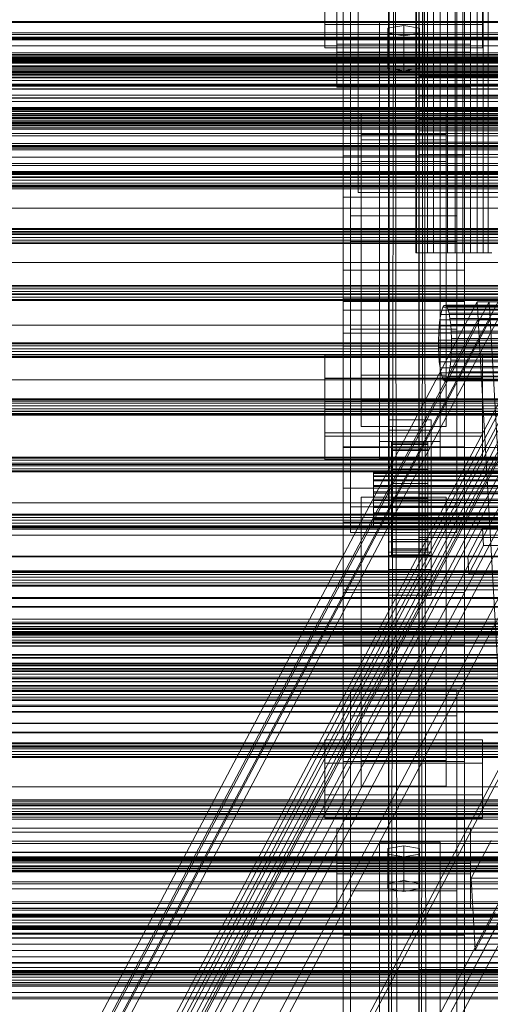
# Model space of a CAD drawing. Header units: millimetres. Extents: x -4395 to 65662, y -65530 to 6847.
# Tile 328 of 656: x -557 to -401, y -33748 to -33423. Entities that reach past the tile are written whole.
import ezdxf

# ---------------------------------------------------------------- set-up
doc = ezdxf.new("R2010")
doc.units = ezdxf.units.MM
for name, color, linetype, lineweight in [('COTAS_O', 1, 'Continuous', 0), ('frontal_C01', 7, 'Continuous', 0), ('frontal_C02', 7, 'Continuous', 0), ('frontal_C03', 7, 'Continuous', 0), ('frontal_C07', 7, 'Continuous', 0), ('frontal_mezcladora', 7, 'Continuous', 0), ('frontal_secador', 7, 'Continuous', 0), ('frontal_tolva', 7, 'Continuous', 0)]:
    doc.layers.add(name, color=color, linetype=linetype, lineweight=lineweight)
doc.dimstyles.new('R19_100', dxfattribs={"dimtxt": 250, "dimasz": 150, "dimexe": 150, "dimexo": 80, "dimgap": 100, "dimtad": 1, "dimtih": 1, "dimtoh": 1, "dimdsep": 46, "dimcen": 0.09, "dimadec": 0, "dimazin": 0, "dimtfac": 1, "dimtdec": 4, "dimtofl": 0, "dimtmove": 0, "dimatfit": 3, "dimfxl": 1, "dimtolj": 1, "dimtzin": 0, "dimarcsym": 0})

# ---------------------------------------------------------------- blocks, each defined once
blk = doc.blocks.new('DIM_R33_43')
at = {"layer": 'COTAS_O'}
for p, q in [((-1725, -33700), (-1575, -33655)), ((1725, -33700), (1575, -33655)), ((-1725, -34400), (-1725, -33700)), ((-1725, -33700), (1725, -33700)), ((-1725, -33700), (-1575, -33745)), ((1725, -33700), (1575, -33745)), ((1725, -34400), (1725, -33700))]:
    blk.add_line(p, q, dxfattribs=at)
blk.add_text('3450 O', height=250, dxfattribs=at).set_placement((0, -33600))
blk = doc.blocks.new('DIM_R33_46')
at = {"layer": 'COTAS_O'}
for p, q in [((-650, -33700), (50, -33700)), ((50, -33700), (5, -33850)), ((50, -34900), (50, -33700)), ((50, -33700), (95, -33850)), ((50, -34900), (5, -34750)), ((50, -34900), (95, -34750)), ((-650, -34900), (50, -34900))]:
    blk.add_line(p, q, dxfattribs=at)
blk.add_text('1200 O', height=250, rotation=90, dxfattribs=at).set_placement((-50, -34300))

msp = doc.modelspace()

# ---------------------------------------------------------------- linework, layer by layer
at = {"layer": 'frontal_C01'}
for p, q in [((-447.5, -33487.752), (-447.5, -33209.543)), ((-412.5, -33209.543), (-412.5, -33487.752)), ((-447.5, -33496.219), (-447.5, -33218.011)), ((-412.5, -33496.219), (-412.5, -33218.011)), ((-450, -33629.261), (-450, -33290.556)), ((-410, -33290.556), (-410, -33629.261)), ((-447.5, -33583.718), (-447.5, -33305.509)), ((-412.5, -33305.509), (-412.5, -33583.718)), ((-447.5, -33592.186), (-447.5, -33313.977)), ((-412.5, -33592.186), (-412.5, -33313.977)), ((-450, -33468.002), (-450, -33316.996)), ((-410, -33316.996), (-410, -33468.002)), ((-450, -33667.635), (-450, -33328.93)), ((-410, -33667.635), (-410, -33328.93)), ((-450, -33515.969), (-450, -33364.963)), ((-410, -33515.969), (-410, -33364.963)), ((-456, -33424.629), (-456, -33406.564)), ((-404, -33406.564), (-404, -33424.629)), ((-456, -33414.239), (-456, -33432.303)), ((-404, -33432.303), (-404, -33414.239)), ((-452, -33433.76), (-452, -33419.648)), ((-452, -33431.16), (-452, -33419.648)), ((-408, -33419.648), (-408, -33433.76)), ((-408, -33419.648), (-408, -33431.16)), ((-404, -33424.629), (-456, -33424.629)), ((-456, -33424.629), (-456, -33432.303)), ((-438, -33429.527), (-438, -33423.882)), ((-438, -33423.882), (-418, -33423.882)), ((-438, -33562.219), (-438, -33423.882)), ((-430, -33425.011), (-435.196, -33425.857)), ((-435.196, -33425.857), (-435.196, -33427.551)), ((-435.196, -33437.369), (-435.196, -33425.857)), ((-424.804, -33425.857), (-430, -33425.011)), ((-430, -33436.523), (-430, -33425.011)), ((-424.804, -33427.551), (-424.804, -33425.857)), ((-424.804, -33437.369), (-424.804, -33425.857)), ((-418, -33423.882), (-418, -33429.527)), ((-418, -33423.882), (-418, -33562.219)), ((-404, -33432.303), (-404, -33424.629)), ((-418, -33429.527), (-438, -33429.527)), ((-438, -33429.527), (-438, -33567.864)), ((-435.196, -33427.551), (-430, -33428.398)), ((-435.196, -33439.063), (-435.196, -33427.551)), ((-430, -33428.398), (-424.804, -33427.551)), ((-430, -33428.398), (-430, -33439.91)), ((-424.804, -33439.063), (-424.804, -33427.551)), ((-418, -33567.864), (-418, -33429.527)), ((-456, -33432.303), (-404, -33432.303)), ((-408, -33431.16), (-452, -33431.16)), ((-452, -33431.16), (-452, -33445.273)), ((-408, -33445.273), (-408, -33431.16)), ((-408, -33433.76), (-452, -33433.76)), ((-452, -33433.76), (-452, -33445.273)), ((-408, -33445.273), (-408, -33433.76)), ((-435.196, -33437.369), (-430, -33436.523)), ((-435.196, -33439.063), (-435.196, -33437.369)), ((-430, -33439.91), (-435.196, -33439.063)), ((-430, -33436.523), (-424.804, -33437.369)), ((-424.804, -33439.063), (-430, -33439.91)), ((-424.804, -33437.369), (-424.804, -33439.063)), ((-425, -33456.015), (-425, -33441.677)), ((-425, -33441.677), (425, -33441.677)), ((-425, -33453.189), (-425, -33441.677)), ((-452, -33445.273), (-408, -33445.273)), ((-444, -33462.673), (-444, -33454.206)), ((-444, -33454.206), (-416, -33454.206)), ((-444, -33540.296), (-444, -33454.206)), ((425, -33453.189), (-425, -33453.189)), ((-425, -33453.189), (-425, -33467.528)), ((-416, -33454.206), (-416, -33462.673)), ((-416, -33454.206), (-416, -33540.296)), ((425, -33456.015), (-425, -33456.015)), ((-425, -33456.015), (-425, -33467.528)), ((-416, -33462.673), (-444, -33462.673)), ((-444, -33462.673), (-444, -33548.763)), ((-416, -33548.763), (-416, -33462.673)), ((-410, -33468.002), (-450, -33468.002)), ((-450, -33468.002), (-450, -33515.969)), ((-450, -33563.968), (-450, -33468.002)), ((-425, -33467.528), (425, -33467.528)), ((-410, -33515.969), (-410, -33468.002)), ((-410, -33468.002), (-410, -33563.968)), ((-450, -33492.834), (-450, -33481.544)), ((-450, -33481.544), (450, -33481.544)), ((-450, -33515.121), (-450, -33481.544)), ((-412.5, -33487.752), (-447.5, -33487.752)), ((-447.5, -33487.752), (-447.5, -33496.219)), ((-412.5, -33496.219), (-412.5, -33487.752)), ((450, -33492.834), (-450, -33492.834)), ((-450, -33492.834), (-450, -33526.411)), ((-447.5, -33496.219), (-412.5, -33496.219)), ((450, -33515.121), (-450, -33515.121)), ((-450, -33515.121), (-450, -33526.411)), ((-450, -33515.969), (-410, -33515.969)), ((-450, -33611.935), (-450, -33515.969)), ((-410, -33611.935), (-410, -33515.969)), ((-450, -33526.411), (450, -33526.411)), ((-456, -33551.643), (-456, -33533.579)), ((-456, -33533.579), (-404, -33533.579)), ((-456, -33541.253), (-456, -33533.579)), ((-404, -33533.579), (-404, -33551.643)), ((-404, -33533.579), (-404, -33541.253)), ((-416, -33540.296), (-444, -33540.296)), ((-444, -33540.296), (-444, -33548.763)), ((-416, -33548.763), (-416, -33540.296)), ((-404, -33541.253), (-456, -33541.253)), ((-456, -33541.253), (-456, -33559.318)), ((-404, -33559.318), (-404, -33541.253)), ((-444, -33548.763), (-416, -33548.763)), ((-404, -33551.643), (-456, -33551.643)), ((-456, -33551.643), (-456, -33559.318)), ((-404, -33559.318), (-404, -33551.643)), ((-435, -33558.381), (-435, -33554.994)), ((-435, -33554.994), (-421, -33554.994)), ((-435, -33595.287), (-435, -33554.994)), ((-421, -33554.994), (-421, -33558.381)), ((-421, -33554.994), (-421, -33595.287)), ((-456, -33559.318), (-404, -33559.318)), ((-421, -33558.381), (-435, -33558.381)), ((-435, -33558.381), (-435, -33598.674)), ((-421, -33598.674), (-421, -33558.381)), ((-418, -33562.219), (-438, -33562.219)), ((-438, -33562.219), (-438, -33567.864)), ((-434, -33572.353), (-434, -33562.356)), ((-434, -33562.356), (-434, -33562.883)), ((-434, -33562.356), (-422, -33562.356)), ((-434, -33563.123), (-434, -33562.356)), ((-434, -33572.603), (-434, -33562.883)), ((-434, -33562.883), (-434, -33564.669)), ((-434, -33562.883), (-422, -33562.883)), ((-422, -33562.883), (-422, -33562.356)), ((-422, -33562.356), (-422, -33572.353)), ((-422, -33562.356), (-422, -33563.123)), ((-422, -33564.669), (-422, -33562.883)), ((-422, -33562.883), (-422, -33572.603)), ((-418, -33567.864), (-418, -33562.219)), ((-410, -33563.968), (-450, -33563.968)), ((-450, -33563.968), (-450, -33611.935)), ((-450, -33902.673), (-450, -33563.968)), ((-435, -33567.413), (-435, -33564.026)), ((-435, -33564.026), (-421, -33564.026)), ((-435, -33604.319), (-435, -33564.026)), ((-434, -33572.716), (-434, -33563.123)), ((-434, -33563.123), (-422, -33563.123)), ((-434, -33565.132), (-434, -33563.123)), ((-434, -33573.449), (-434, -33564.669)), ((-434, -33564.669), (-434, -33567.592)), ((-434, -33564.669), (-422, -33564.669)), ((-434, -33573.668), (-434, -33565.132)), ((-434, -33565.132), (-422, -33565.132)), ((-434, -33568.246), (-434, -33565.132)), ((-422, -33563.123), (-422, -33572.716)), ((-422, -33563.123), (-422, -33565.132)), ((-422, -33567.592), (-422, -33564.669)), ((-422, -33564.669), (-422, -33573.449)), ((-422, -33565.132), (-422, -33573.668)), ((-422, -33565.132), (-422, -33568.246)), ((-421, -33564.026), (-421, -33567.413)), ((-421, -33564.026), (-421, -33604.319)), ((-410, -33611.935), (-410, -33563.968)), ((-410, -33563.968), (-410, -33902.673)), ((-438, -33567.864), (-418, -33567.864)), ((-421, -33567.413), (-435, -33567.413)), ((-435, -33567.413), (-435, -33607.706)), ((-434, -33574.833), (-434, -33567.592)), ((-434, -33567.592), (-434, -33571.452)), ((-434, -33567.592), (-422, -33567.592)), ((-434, -33575.143), (-434, -33568.246)), ((-434, -33568.246), (-422, -33568.246)), ((-434, -33572.253), (-434, -33568.246)), ((-425, -33582.293), (-425, -33567.955)), ((-425, -33567.955), (425, -33567.955)), ((-425, -33579.467), (-425, -33567.955)), ((-422, -33571.452), (-422, -33567.592)), ((-422, -33567.592), (-422, -33574.833)), ((-422, -33568.246), (-422, -33575.143)), ((-422, -33568.246), (-422, -33572.253)), ((-421, -33607.706), (-421, -33567.413)), ((-440, -33572.716), (-440, -33572.353)), ((-440, -33572.353), (-440, -33572.603)), ((-440, -33572.353), (440, -33572.353)), ((-440, -33572.603), (-440, -33573.449)), ((-440, -33572.603), (440, -33572.603)), ((-440, -33573.668), (-440, -33572.716)), ((-440, -33572.716), (440, -33572.716)), ((-434, -33576.662), (-434, -33571.452)), ((-434, -33571.452), (-434, -33575.987)), ((-434, -33571.452), (-422, -33571.452)), ((-434, -33577.041), (-434, -33572.253)), ((-434, -33572.253), (-422, -33572.253)), ((-434, -33576.881), (-434, -33572.253)), ((-434, -33572.603), (-434, -33572.353)), ((-422, -33572.353), (-434, -33572.353)), ((-434, -33572.353), (-434, -33572.716)), ((-434, -33573.449), (-434, -33572.603)), ((-422, -33572.603), (-434, -33572.603)), ((-422, -33572.716), (-434, -33572.716)), ((-434, -33572.716), (-434, -33573.668)), ((-422, -33575.987), (-422, -33571.452)), ((-422, -33571.452), (-422, -33576.662)), ((-422, -33572.253), (-422, -33577.041)), ((-422, -33572.253), (-422, -33576.881)), ((-422, -33572.353), (-422, -33572.603)), ((-422, -33572.716), (-422, -33572.353)), ((-422, -33572.603), (-422, -33573.449)), ((-422, -33573.668), (-422, -33572.716)), ((-440, -33573.449), (-440, -33574.833)), ((-440, -33573.449), (440, -33573.449)), ((-440, -33575.143), (-440, -33573.668)), ((-440, -33573.668), (440, -33573.668)), ((-440, -33574.833), (-440, -33576.662)), ((-440, -33574.833), (440, -33574.833)), ((-440, -33577.041), (-440, -33575.143)), ((-440, -33575.143), (440, -33575.143)), ((-434, -33574.833), (-434, -33573.449)), ((-422, -33573.449), (-434, -33573.449)), ((-422, -33573.668), (-434, -33573.668)), ((-434, -33573.668), (-434, -33575.143)), ((-434, -33576.662), (-434, -33574.833)), ((-422, -33574.833), (-434, -33574.833)), ((-422, -33575.143), (-434, -33575.143)), ((-434, -33575.143), (-434, -33577.041)), ((-434, -33575.987), (-434, -33578.81)), ((-422, -33575.987), (-434, -33575.987)), ((-434, -33575.987), (-434, -33580.887)), ((-422, -33573.449), (-422, -33574.833)), ((-422, -33575.143), (-422, -33573.668)), ((-422, -33574.833), (-422, -33576.662)), ((-422, -33577.041), (-422, -33575.143)), ((-422, -33578.81), (-422, -33575.987)), ((-422, -33580.887), (-422, -33575.987)), ((-450, -33588.8), (-450, -33577.51)), ((-450, -33577.51), (450, -33577.51)), ((-450, -33611.087), (-450, -33577.51)), ((-440, -33576.662), (-440, -33578.81)), ((-440, -33576.662), (440, -33576.662)), ((-440, -33579.233), (-440, -33577.041)), ((-440, -33577.041), (440, -33577.041)), ((-440, -33578.81), (-440, -33581.131)), ((440, -33578.81), (-440, -33578.81)), ((-440, -33581.569), (-440, -33579.233)), ((-440, -33579.233), (440, -33579.233)), ((-434, -33578.81), (-434, -33576.662)), ((-422, -33576.662), (-434, -33576.662)), ((-434, -33579.233), (-434, -33576.881)), ((-434, -33576.881), (-422, -33576.881)), ((-434, -33581.812), (-434, -33576.881)), ((-422, -33577.041), (-434, -33577.041)), ((-434, -33577.041), (-434, -33579.233)), ((-434, -33578.81), (-422, -33578.81)), ((-434, -33581.131), (-434, -33578.81)), ((-422, -33579.233), (-434, -33579.233)), ((-434, -33579.233), (-434, -33581.569)), ((-422, -33576.662), (-422, -33578.81)), ((-422, -33576.881), (-422, -33579.233)), ((-422, -33576.881), (-422, -33581.812)), ((-422, -33579.233), (-422, -33577.041)), ((-422, -33578.81), (-422, -33581.131)), ((-422, -33581.569), (-422, -33579.233)), ((-444, -33588.951), (-444, -33580.483)), ((-444, -33580.483), (-416, -33580.483)), ((-444, -33667.31), (-444, -33580.483)), ((-440, -33581.131), (-440, -33583.467)), ((-440, -33581.131), (440, -33581.131)), ((-440, -33583.89), (-440, -33581.569)), ((-440, -33581.569), (440, -33581.569)), ((-434, -33581.131), (-434, -33580.887)), ((-434, -33580.887), (-434, -33585.819)), ((-434, -33580.887), (-422, -33580.887)), ((-434, -33583.467), (-434, -33581.131)), ((-422, -33581.131), (-434, -33581.131)), ((-434, -33581.569), (-434, -33581.812)), ((-422, -33581.569), (-434, -33581.569)), ((-434, -33581.569), (-434, -33583.89)), ((-434, -33581.812), (-422, -33581.812)), ((-434, -33586.713), (-434, -33581.812)), ((425, -33579.467), (-425, -33579.467)), ((-425, -33579.467), (-425, -33593.805)), ((425, -33582.293), (-425, -33582.293)), ((-425, -33582.293), (-425, -33593.805)), ((-422, -33585.819), (-422, -33580.887)), ((-422, -33580.887), (-422, -33581.131)), ((-422, -33581.131), (-422, -33583.467)), ((-422, -33581.812), (-422, -33581.569)), ((-422, -33583.89), (-422, -33581.569)), ((-422, -33581.812), (-422, -33586.713)), ((-416, -33580.483), (-416, -33588.951)), ((-416, -33580.483), (-416, -33667.31)), ((-412.5, -33583.718), (-447.5, -33583.718)), ((-447.5, -33583.718), (-447.5, -33592.186)), ((-440, -33583.467), (-440, -33585.659)), ((-440, -33583.467), (440, -33583.467)), ((-440, -33586.038), (-440, -33583.89)), ((-440, -33583.89), (440, -33583.89)), ((-440, -33585.659), (-440, -33587.557)), ((-440, -33585.659), (440, -33585.659)), ((-434, -33585.659), (-434, -33583.467)), ((-434, -33583.467), (-434, -33585.819)), ((-422, -33583.467), (-434, -33583.467)), ((-434, -33583.89), (-434, -33586.713)), ((-422, -33583.89), (-434, -33583.89)), ((-434, -33583.89), (-434, -33586.038)), ((-434, -33587.557), (-434, -33585.659)), ((-434, -33585.659), (-434, -33590.447)), ((-422, -33585.659), (-434, -33585.659)), ((-422, -33585.819), (-422, -33583.467)), ((-422, -33583.467), (-422, -33585.659)), ((-422, -33586.713), (-422, -33583.89)), ((-422, -33586.038), (-422, -33583.89)), ((-422, -33590.447), (-422, -33585.659)), ((-422, -33585.659), (-422, -33587.557)), ((-412.5, -33592.186), (-412.5, -33583.718)), ((450, -33588.8), (-450, -33588.8)), ((-450, -33588.8), (-450, -33622.377)), ((-416, -33588.951), (-444, -33588.951)), ((-444, -33588.951), (-444, -33675.777)), ((-440, -33587.867), (-440, -33586.038)), ((-440, -33586.038), (440, -33586.038)), ((-440, -33587.557), (-440, -33589.032)), ((-440, -33587.557), (440, -33587.557)), ((-440, -33589.251), (-440, -33587.867)), ((-440, -33587.867), (440, -33587.867)), ((-440, -33589.032), (-440, -33589.984)), ((-440, -33589.032), (440, -33589.032)), ((-434, -33585.819), (-434, -33590.447)), ((-434, -33585.819), (-422, -33585.819)), ((-434, -33586.038), (-434, -33591.248)), ((-422, -33586.038), (-434, -33586.038)), ((-434, -33586.038), (-434, -33587.867)), ((-434, -33586.713), (-422, -33586.713)), ((-434, -33591.248), (-434, -33586.713)), ((-434, -33589.032), (-434, -33587.557)), ((-434, -33587.557), (-434, -33594.454)), ((-422, -33587.557), (-434, -33587.557)), ((-434, -33587.867), (-434, -33595.108)), ((-422, -33587.867), (-434, -33587.867)), ((-434, -33587.867), (-434, -33589.251)), ((-434, -33589.984), (-434, -33589.032)), ((-434, -33589.032), (-434, -33597.568)), ((-422, -33589.032), (-434, -33589.032)), ((-422, -33590.447), (-422, -33585.819)), ((-422, -33591.248), (-422, -33586.038)), ((-422, -33587.867), (-422, -33586.038)), ((-422, -33586.713), (-422, -33591.248)), ((-422, -33594.454), (-422, -33587.557)), ((-422, -33587.557), (-422, -33589.032)), ((-422, -33595.108), (-422, -33587.867)), ((-422, -33589.251), (-422, -33587.867)), ((-422, -33597.568), (-422, -33589.032)), ((-422, -33589.032), (-422, -33589.984)), ((-416, -33675.777), (-416, -33588.951)), ((-447.5, -33592.186), (-412.5, -33592.186)), ((-440, -33590.097), (-440, -33589.251)), ((-440, -33589.251), (440, -33589.251)), ((-440, -33589.984), (-440, -33590.347)), ((-440, -33589.984), (440, -33589.984)), ((-440, -33590.347), (-440, -33590.097)), ((-440, -33590.097), (440, -33590.097)), ((-440, -33590.347), (440, -33590.347)), ((-435, -33605.11), (-435, -33592.126)), ((-435, -33592.126), (-421, -33592.126)), ((-435, -33599.801), (-435, -33592.126)), ((-434, -33589.251), (-434, -33598.031)), ((-422, -33589.251), (-434, -33589.251)), ((-434, -33589.251), (-434, -33590.097)), ((-434, -33590.347), (-434, -33589.984)), ((-434, -33589.984), (-434, -33599.577)), ((-422, -33589.984), (-434, -33589.984)), ((-434, -33590.097), (-434, -33599.817)), ((-422, -33590.097), (-434, -33590.097)), ((-434, -33590.097), (-434, -33590.347)), ((-434, -33590.347), (-434, -33600.344)), ((-422, -33590.347), (-434, -33590.347)), ((-434, -33590.447), (-434, -33594.454)), ((-434, -33590.447), (-422, -33590.447)), ((-434, -33591.248), (-422, -33591.248)), ((-434, -33595.108), (-434, -33591.248)), ((-422, -33598.031), (-422, -33589.251)), ((-422, -33590.097), (-422, -33589.251)), ((-422, -33599.577), (-422, -33589.984)), ((-422, -33589.984), (-422, -33590.347)), ((-422, -33599.817), (-422, -33590.097)), ((-422, -33590.347), (-422, -33590.097)), ((-422, -33600.344), (-422, -33590.347)), ((-422, -33594.454), (-422, -33590.447)), ((-422, -33591.248), (-422, -33595.108)), ((-421, -33592.126), (-421, -33605.11)), ((-421, -33592.126), (-421, -33599.801)), ((-421, -33595.287), (-435, -33595.287)), ((-435, -33595.287), (-435, -33598.674)), ((-434, -33594.454), (-434, -33597.568)), ((-434, -33594.454), (-422, -33594.454)), ((-434, -33595.108), (-422, -33595.108)), ((-434, -33598.031), (-434, -33595.108)), ((-425, -33593.805), (425, -33593.805)), ((-422, -33597.568), (-422, -33594.454)), ((-422, -33595.108), (-422, -33598.031)), ((-421, -33598.674), (-421, -33595.287)), ((-435, -33598.674), (-421, -33598.674)), ((-434, -33597.568), (-434, -33599.577)), ((-434, -33597.568), (-422, -33597.568)), ((-434, -33598.031), (-422, -33598.031)), ((-434, -33599.817), (-434, -33598.031)), ((-422, -33599.577), (-422, -33597.568)), ((-422, -33598.031), (-422, -33599.817)), ((-421, -33599.801), (-435, -33599.801)), ((-435, -33599.801), (-435, -33612.785)), ((-434, -33599.577), (-434, -33600.344)), ((-434, -33599.577), (-422, -33599.577)), ((-434, -33599.817), (-422, -33599.817)), ((-434, -33600.344), (-434, -33599.817)), ((-434, -33600.344), (-422, -33600.344)), ((-422, -33600.344), (-422, -33599.577)), ((-422, -33599.817), (-422, -33600.344)), ((-421, -33612.785), (-421, -33599.801)), ((-421, -33604.319), (-435, -33604.319)), ((-435, -33604.319), (-435, -33607.706)), ((-421, -33605.11), (-435, -33605.11)), ((-435, -33605.11), (-435, -33612.785)), ((-421, -33607.706), (-421, -33604.319)), ((-421, -33612.785), (-421, -33605.11)), ((-435, -33607.706), (-421, -33607.706)), ((450, -33611.087), (-450, -33611.087)), ((-450, -33611.087), (-450, -33622.377)), ((-450, -33611.935), (-410, -33611.935)), ((-450, -33950.64), (-450, -33611.935)), ((-435, -33612.785), (-421, -33612.785)), ((-410, -33950.64), (-410, -33611.935)), ((-450, -33622.377), (450, -33622.377)), ((-410, -33629.261), (-450, -33629.261)), ((-450, -33629.261), (-450, -33667.635)), ((-450, -33967.966), (-450, -33629.261)), ((-410, -33667.635), (-410, -33629.261)), ((-410, -33629.261), (-410, -33967.966)), ((-447.5, -33652.682), (-447.5, -33644.214)), ((-447.5, -33644.214), (-412.5, -33644.214)), ((-447.5, -33922.423), (-447.5, -33644.214)), ((-412.5, -33644.214), (-412.5, -33652.682)), ((-412.5, -33644.214), (-412.5, -33922.423)), ((-412.5, -33652.682), (-447.5, -33652.682)), ((-447.5, -33930.89), (-447.5, -33652.682)), ((-412.5, -33930.89), (-412.5, -33652.682)), ((-456, -33678.657), (-456, -33660.593)), ((-456, -33660.593), (-404, -33660.593)), ((-456, -33668.268), (-456, -33660.593)), ((-404, -33660.593), (-404, -33678.657)), ((-404, -33660.593), (-404, -33668.268)), ((-404, -33668.268), (-456, -33668.268)), ((-456, -33668.268), (-456, -33686.332)), ((-450, -33667.635), (-410, -33667.635)), ((-450, -34006.339), (-450, -33667.635)), ((-416, -33667.31), (-444, -33667.31)), ((-444, -33667.31), (-444, -33675.777)), ((-416, -33675.777), (-416, -33667.31)), ((-410, -34006.339), (-410, -33667.635)), ((-404, -33686.332), (-404, -33668.268)), ((-444, -33675.777), (-416, -33675.777)), ((-404, -33678.657), (-456, -33678.657)), ((-456, -33678.657), (-456, -33686.332)), ((-404, -33686.332), (-404, -33678.657)), ((-456, -33686.332), (-404, -33686.332)), ((-1100, -33736.606), (1100, -33736.606)), ((-425, -33750.663), (-425, -33736.325)), ((-425, -33736.325), (425, -33736.325)), ((-425, -33747.837), (-425, -33736.325)), ((1100, -33740.606), (-1100, -33740.606))]:
    msp.add_line(p, q, dxfattribs=at)
at = {"layer": 'frontal_C02'}
for p, q in [((-450, -33505.718), (-450, -33148.056)), ((-410, -33148.056), (-410, -33505.718)), ((-450, -33553.445), (-450, -33195.783)), ((-410, -33553.445), (-410, -33195.783)), ((-450, -33686.788), (-450, -33329.126)), ((-410, -33329.126), (-410, -33686.788)), ((-447.5, -33525.111), (-447.5, -33343.746)), ((-412.5, -33343.746), (-412.5, -33525.111)), ((-447.5, -33534.052), (-447.5, -33352.688)), ((-412.5, -33534.052), (-412.5, -33352.688)), ((-450, -33724.97), (-450, -33367.308)), ((-410, -33724.97), (-410, -33367.308)), ((-425, -33463.437), (-425, -33448.296)), ((-425, -33448.296), (425, -33448.296)), ((-425, -33459.75), (-425, -33448.296)), ((-444, -33469.882), (-444, -33460.941)), ((-444, -33460.941), (-416, -33460.941)), ((-444, -33548.311), (-444, -33460.941)), ((425, -33459.75), (-425, -33459.75)), ((-425, -33459.75), (-425, -33474.891)), ((-416, -33460.941), (-416, -33469.882)), ((-416, -33460.941), (-416, -33548.311)), ((425, -33463.437), (-425, -33463.437)), ((-425, -33463.437), (-425, -33474.891)), ((-416, -33469.882), (-444, -33469.882)), ((-444, -33469.882), (-444, -33557.252)), ((-416, -33557.252), (-416, -33469.882)), ((-425, -33474.891), (425, -33474.891)), ((-410, -33505.718), (-450, -33505.718)), ((-450, -33505.718), (-450, -33553.445)), ((-450, -33863.38), (-450, -33505.718)), ((-410, -33553.445), (-410, -33505.718)), ((-410, -33505.718), (-410, -33863.38)), ((-450, -33530.77), (-450, -33518.848)), ((-450, -33518.848), (450, -33518.848)), ((-450, -33552.257), (-450, -33518.848)), ((-412.5, -33525.111), (-447.5, -33525.111)), ((-447.5, -33525.111), (-447.5, -33534.052)), ((-412.5, -33534.052), (-412.5, -33525.111)), ((450, -33530.77), (-450, -33530.77)), ((-450, -33530.77), (-450, -33564.179)), ((-447.5, -33534.052), (-412.5, -33534.052)), ((-456, -33560.41), (-456, -33541.335)), ((-456, -33541.335), (-404, -33541.335)), ((-456, -33548.971), (-456, -33541.335)), ((-404, -33541.335), (-404, -33560.41)), ((-404, -33541.335), (-404, -33548.971)), ((-404, -33548.971), (-456, -33548.971)), ((-456, -33548.971), (-456, -33568.047)), ((-416, -33548.311), (-444, -33548.311)), ((-444, -33548.311), (-444, -33557.252)), ((-416, -33557.252), (-416, -33548.311)), ((-404, -33568.047), (-404, -33548.971)), ((450, -33552.257), (-450, -33552.257)), ((-450, -33552.257), (-450, -33564.179)), ((-450, -33553.445), (-410, -33553.445)), ((-450, -33911.107), (-450, -33553.445)), ((-410, -33911.107), (-410, -33553.445)), ((-444, -33557.252), (-416, -33557.252)), ((-404, -33560.41), (-456, -33560.41)), ((-456, -33560.41), (-456, -33568.047)), ((-404, -33568.047), (-404, -33560.41)), ((-450, -33564.179), (450, -33564.179)), ((-456, -33568.047), (-404, -33568.047)), ((-410, -33686.788), (-450, -33686.788)), ((-450, -33686.788), (-450, -33724.97)), ((-450, -34044.45), (-450, -33686.788)), ((-410, -33724.97), (-410, -33686.788)), ((-410, -33686.788), (-410, -34044.45)), ((-452, -33704.759), (-452, -33689.856)), ((-452, -33689.856), (-408, -33689.856)), ((-452, -33701.311), (-452, -33689.856)), ((-408, -33689.856), (-408, -33704.759)), ((-408, -33689.856), (-408, -33701.311)), ((-438, -33700.288), (-438, -33694.327)), ((-438, -33694.327), (-418, -33694.327)), ((-438, -33835.166), (-438, -33694.327)), ((-430, -33695.519), (-435.196, -33696.413)), ((-424.804, -33696.413), (-430, -33695.519)), ((-430, -33706.974), (-430, -33695.519)), ((-418, -33694.327), (-418, -33700.288)), ((-418, -33694.327), (-418, -33835.166)), ((-435.196, -33696.413), (-435.196, -33698.202)), ((-435.196, -33707.868), (-435.196, -33696.413)), ((-435.196, -33698.202), (-430, -33699.096)), ((-435.196, -33709.656), (-435.196, -33698.202)), ((-430, -33699.096), (-424.804, -33698.202)), ((-430, -33699.096), (-430, -33710.551)), ((-424.804, -33698.202), (-424.804, -33696.413)), ((-424.804, -33707.868), (-424.804, -33696.413)), ((-424.804, -33709.656), (-424.804, -33698.202)), ((-408, -33701.311), (-452, -33701.311)), ((-452, -33701.311), (-452, -33716.214)), ((-447.5, -33710.35), (-447.5, -33701.408)), ((-447.5, -33701.408), (-412.5, -33701.408)), ((-447.5, -33882.773), (-447.5, -33701.408)), ((-418, -33700.288), (-438, -33700.288)), ((-438, -33700.288), (-438, -33841.127)), ((-418, -33841.127), (-418, -33700.288)), ((-412.5, -33701.408), (-412.5, -33710.35)), ((-412.5, -33701.408), (-412.5, -33882.773)), ((-408, -33716.214), (-408, -33701.311)), ((-408, -33704.759), (-452, -33704.759)), ((-452, -33704.759), (-452, -33716.214)), ((-408, -33716.214), (-408, -33704.759)), ((-435.196, -33707.868), (-430, -33706.974)), ((-435.196, -33709.656), (-435.196, -33707.868)), ((-430, -33706.974), (-424.804, -33707.868)), ((-424.804, -33707.868), (-424.804, -33709.656)), ((-412.5, -33710.35), (-447.5, -33710.35)), ((-447.5, -33891.714), (-447.5, -33710.35)), ((-430, -33710.551), (-435.196, -33709.656)), ((-424.804, -33709.656), (-430, -33710.551)), ((-412.5, -33891.714), (-412.5, -33710.35)), ((-452, -33716.214), (-408, -33716.214)), ((-450, -33724.97), (-410, -33724.97)), ((-450, -34082.632), (-450, -33724.97)), ((-410, -34082.632), (-410, -33724.97)), ((-425, -33753.931), (-425, -33738.79)), ((-425, -33738.79), (425, -33738.79)), ((-425, -33750.245), (-425, -33738.79))]:
    msp.add_line(p, q, dxfattribs=at)
at = {"layer": 'frontal_C03'}
for p, q in [((1270, -33428.95), (-1230, -33428.95)), ((1270, -33429.313), (-1230, -33429.313)), ((1270, -33435.396), (-1230, -33435.396)), ((1270, -33435.782), (-1230, -33435.782)), ((1270, -33436.448), (-1230, -33436.448)), ((1516, -33437.088), (-1476, -33437.088)), ((1516, -33437.115), (-1476, -33437.115)), ((1516, -33438.557), (-1476, -33438.557)), ((1516, -33438.633), (-1476, -33438.633)), ((-1230, -33437.38), (1270, -33437.38)), ((1270, -33438.322), (-1230, -33438.322)), ((1270, -33439.254), (-1230, -33439.254)), ((1516, -33441.297), (-1476, -33441.297)), ((1516, -33441.41), (-1476, -33441.41)), ((1270, -33439.921), (-1230, -33439.921)), ((1270, -33440.307), (-1230, -33440.307)), ((1270, -33440.453), (-1230, -33440.453)), ((-1230, -33440.88), (1270, -33440.88)), ((1516, -33444.892), (-1476, -33444.892)), ((-1476, -33445.025), (1516, -33445.025)), ((1516, -33448.793), (-1476, -33448.793)), ((1516, -33448.927), (-1476, -33448.927)), ((1516, -33452.408), (-1476, -33452.408)), ((1516, -33452.521), (-1476, -33452.521)), ((1516, -33455.186), (-1476, -33455.186)), ((1516, -33455.262), (-1476, -33455.262)), ((1270, -33452.938), (-1230, -33452.938)), ((1270, -33453.366), (-1230, -33453.366)), ((1270, -33454.237), (-1230, -33454.237)), ((1270, -33454.623), (-1230, -33454.623)), ((1270, -33455.289), (-1230, -33455.289)), ((1516, -33456.704), (-1476, -33456.704)), ((1516, -33456.73), (-1476, -33456.73)), ((-1230, -33456.221), (1270, -33456.221)), ((1270, -33457.163), (-1230, -33457.163)), ((1270, -33458.095), (-1230, -33458.095)), ((1270, -33458.762), (-1230, -33458.762)), ((1270, -33459.148), (-1230, -33459.148)), ((1270, -33464.506), (-1230, -33464.506)), ((1270, -33464.868), (-1230, -33464.868)), ((1270, -33473.078), (-1230, -33473.078)), ((1270, -33473.395), (-1230, -33473.395)), ((1270, -33473.464), (-1230, -33473.464)), ((1270, -33473.637), (-1230, -33473.637)), ((1270, -33474.13), (-1230, -33474.13)), ((-1230, -33475.062), (1270, -33475.062)), ((1270, -33476.004), (-1230, -33476.004)), ((1270, -33476.936), (-1230, -33476.936)), ((1270, -33477.603), (-1230, -33477.603)), ((1270, -33477.989), (-1230, -33477.989)), ((1270, -33478.251), (-1230, -33478.251)), ((1270, -33478.336), (-1230, -33478.336)), ((1270, -33491.919), (-1230, -33491.919)), ((1270, -33492.305), (-1230, -33492.305)), ((1270, -33492.971), (-1230, -33492.971)), ((-1230, -33493.903), (1270, -33493.903)), ((1270, -33494.845), (-1230, -33494.845)), ((1270, -33495.777), (-1230, -33495.777)), ((1270, -33496.443), (-1230, -33496.443)), ((1270, -33496.83), (-1230, -33496.83)), ((1270, -33510.76), (-1230, -33510.76)), ((1270, -33511.146), (-1230, -33511.146)), ((1270, -33511.812), (-1230, -33511.812)), ((-1230, -33512.744), (1270, -33512.744)), ((1270, -33513.686), (-1230, -33513.686)), ((1270, -33514.618), (-1230, -33514.618)), ((1270, -33515.284), (-1230, -33515.284)), ((1270, -33515.671), (-1230, -33515.671)), ((1270, -33529.601), (-1230, -33529.601)), ((1270, -33529.987), (-1230, -33529.987)), ((1270, -33530.653), (-1230, -33530.653)), ((-1230, -33531.585), (1270, -33531.585)), ((1270, -33532.527), (-1230, -33532.527)), ((1270, -33533.459), (-1230, -33533.459)), ((1270, -33534.125), (-1230, -33534.125)), ((1270, -33534.512), (-1230, -33534.512)), ((1270, -33548.442), (-1230, -33548.442)), ((1270, -33548.828), (-1230, -33548.828)), ((1270, -33549.494), (-1230, -33549.494)), ((-1230, -33550.426), (1270, -33550.426)), ((1270, -33551.368), (-1230, -33551.368)), ((1270, -33552.3), (-1230, -33552.3)), ((1270, -33552.966), (-1230, -33552.966)), ((1270, -33553.353), (-1230, -33553.353)), ((1270, -33567.283), (-1230, -33567.283)), ((1270, -33567.669), (-1230, -33567.669)), ((1270, -33568.335), (-1230, -33568.335)), ((-1230, -33569.267), (1270, -33569.267)), ((1270, -33570.209), (-1230, -33570.209)), ((1270, -33571.141), (-1230, -33571.141)), ((1270, -33571.807), (-1230, -33571.807)), ((1270, -33572.193), (-1230, -33572.193)), ((1270, -33586.124), (-1230, -33586.124)), ((1270, -33586.51), (-1230, -33586.51)), ((1270, -33587.176), (-1230, -33587.176)), ((-1230, -33588.108), (1270, -33588.108)), ((1270, -33589.05), (-1230, -33589.05)), ((1270, -33589.982), (-1230, -33589.982)), ((1270, -33590.648), (-1230, -33590.648)), ((1270, -33591.034), (-1230, -33591.034)), ((1270, -33600.124), (-1230, -33600.124)), ((1270, -33600.209), (-1230, -33600.209)), ((1270, -33604.824), (-1230, -33604.824)), ((1270, -33604.965), (-1230, -33604.965)), ((1270, -33605.066), (-1230, -33605.066)), ((1270, -33605.351), (-1230, -33605.351)), ((1270, -33606.008), (-1230, -33606.008)), ((1270, -33606.017), (-1230, -33606.017)), ((1270, -33606.074), (-1230, -33606.074)), ((-1230, -33606.949), (1270, -33606.949)), ((1270, -33607.891), (-1230, -33607.891)), ((1270, -33608.823), (-1230, -33608.823)), ((1270, -33609.489), (-1230, -33609.489)), ((1270, -33609.679), (-1230, -33609.679)), ((1270, -33609.869), (-1230, -33609.869)), ((1270, -33609.875), (-1230, -33609.875)), ((1270, -33613.592), (-1230, -33613.592)), ((1270, -33613.954), (-1230, -33613.954)), ((1270, -33616.53), (-1230, -33616.53)), ((1270, -33616.813), (-1230, -33616.813)), ((1516, -33620.739), (-1476, -33620.739)), ((1516, -33620.766), (-1476, -33620.766)), ((1516, -33621.73), (-1476, -33621.73)), ((1516, -33621.757), (-1476, -33621.757)), ((1516, -33622.208), (-1476, -33622.208)), ((1516, -33622.284), (-1476, -33622.284)), ((1516, -33623.199), (-1476, -33623.199)), ((1516, -33623.274), (-1476, -33623.274)), ((1270, -33623.806), (-1230, -33623.806)), ((1270, -33624.192), (-1230, -33624.192)), ((1516, -33624.948), (-1476, -33624.948)), ((1516, -33625.061), (-1476, -33625.061)), ((1516, -33625.939), (-1476, -33625.939)), ((1516, -33626.052), (-1476, -33626.052)), ((1270, -33624.858), (-1230, -33624.858)), ((1270, -33625.095), (-1230, -33625.095)), ((-1230, -33625.522), (1270, -33625.522)), ((-1230, -33625.79), (1270, -33625.79)), ((-1230, -33625.85), (1270, -33625.85)), ((1270, -33626.732), (-1230, -33626.732)), ((1270, -33627.664), (-1230, -33627.664)), ((1516, -33628.543), (-1476, -33628.543)), ((-1476, -33628.676), (1516, -33628.676)), ((1516, -33629.533), (-1476, -33629.533)), ((-1476, -33629.667), (1516, -33629.667)), ((1270, -33628.33), (-1230, -33628.33)), ((1270, -33628.716), (-1230, -33628.716)), ((1516, -33632.444), (-1476, -33632.444)), ((1516, -33632.578), (-1476, -33632.578)), ((1516, -33633.435), (-1476, -33633.435)), ((1516, -33633.569), (-1476, -33633.569)), ((1516, -33636.059), (-1476, -33636.059)), ((1516, -33636.172), (-1476, -33636.172)), ((1516, -33637.05), (-1476, -33637.05)), ((1516, -33637.163), (-1476, -33637.163)), ((1270, -33635.27), (-1230, -33635.27)), ((1270, -33635.604), (-1230, -33635.604)), ((1270, -33637.58), (-1230, -33637.58)), ((1516, -33638.837), (-1476, -33638.837)), ((1516, -33638.913), (-1476, -33638.913)), ((1516, -33639.828), (-1476, -33639.828)), ((1516, -33639.903), (-1476, -33639.903)), ((1516, -33640.355), (-1476, -33640.355)), ((1516, -33640.381), (-1476, -33640.381)), ((1270, -33638.007), (-1230, -33638.007)), ((1516, -33641.345), (-1476, -33641.345)), ((1516, -33641.372), (-1476, -33641.372)), ((1270, -33642.647), (-1230, -33642.647)), ((1270, -33643.033), (-1230, -33643.033)), ((1270, -33643.699), (-1230, -33643.699)), ((1270, -33644.308), (-1230, -33644.308)), ((1270, -33644.591), (-1230, -33644.591)), ((-1230, -33644.631), (1270, -33644.631)), ((1270, -33645.573), (-1230, -33645.573)), ((1270, -33646.505), (-1230, -33646.505)), ((1270, -33647.171), (-1230, -33647.171)), ((1270, -33647.557), (-1230, -33647.557)), ((1270, -33649.148), (-1230, -33649.148)), ((1270, -33649.51), (-1230, -33649.51)), ((1270, -33651.252), (-1230, -33651.252)), ((1270, -33651.441), (-1230, -33651.441)), ((1270, -33655.046), (-1230, -33655.046)), ((1270, -33655.113), (-1230, -33655.113)), ((1270, -33658.036), (-1230, -33658.036)), ((1270, -33658.278), (-1230, -33658.278)), ((1270, -33661.488), (-1230, -33661.488)), ((1270, -33661.874), (-1230, -33661.874)), ((1270, -33662.54), (-1230, -33662.54)), ((1270, -33662.893), (-1230, -33662.893)), ((1270, -33662.978), (-1230, -33662.978)), ((-1230, -33663.472), (1270, -33663.472)), ((1270, -33664.414), (-1230, -33664.414)), ((1270, -33665.346), (-1230, -33665.346)), ((1270, -33666.012), (-1230, -33666.012)), ((1270, -33666.398), (-1230, -33666.398)), ((1270, -33680.329), (-1230, -33680.329)), ((1270, -33680.715), (-1230, -33680.715)), ((1270, -33681.381), (-1230, -33681.381)), ((-1230, -33682.313), (1270, -33682.313)), ((1270, -33683.255), (-1230, -33683.255)), ((1270, -33684.187), (-1230, -33684.187)), ((1270, -33684.853), (-1230, -33684.853)), ((1270, -33685.239), (-1230, -33685.239)), ((1270, -33699.17), (-1230, -33699.17)), ((1270, -33699.556), (-1230, -33699.556)), ((1270, -33700.222), (-1230, -33700.222)), ((-1230, -33701.154), (1270, -33701.154)), ((1270, -33702.096), (-1230, -33702.096)), ((1270, -33703.028), (-1230, -33703.028)), ((1270, -33703.694), (-1230, -33703.694)), ((1270, -33704.08), (-1230, -33704.08)), ((1270, -33718.011), (-1230, -33718.011)), ((1270, -33718.397), (-1230, -33718.397)), ((1270, -33719.063), (-1230, -33719.063)), ((-1230, -33719.995), (1270, -33719.995)), ((1270, -33720.937), (-1230, -33720.937)), ((1270, -33721.869), (-1230, -33721.869)), ((1270, -33722.535), (-1230, -33722.535)), ((1270, -33722.921), (-1230, -33722.921)), ((1270, -33736.852), (-1230, -33736.852)), ((1270, -33737.238), (-1230, -33737.238)), ((1270, -33737.904), (-1230, -33737.904)), ((-1230, -33738.836), (1270, -33738.836)), ((1270, -33739.778), (-1230, -33739.778)), ((1270, -33740.71), (-1230, -33740.71)), ((1270, -33741.376), (-1230, -33741.376)), ((1270, -33741.762), (-1230, -33741.762))]:
    msp.add_line(p, q, dxfattribs=at)
at = {"layer": 'frontal_C07'}
for p, q in [((-371.869, -33464.746), (-1502.175, -35606.704)), ((-1499.22, -35606.704), (-368.914, -33464.746)), ((-355.217, -33479.35), (-1505.217, -35658.628)), ((-1505.056, -35661.48), (-355.056, -33482.201)), ((-1500.295, -35639.968), (-369.989, -33498.011)), ((-367.035, -33498.011), (-1497.34, -35639.968)), ((-366.545, -33503.972), (-1493.568, -35639.709)), ((-1493.407, -35642.56), (-366.384, -33506.823)), ((-401.841, -33516.153), (-1519.018, -35633.23)), ((-1476.664, -35633.23), (-359.487, -33516.153)), ((-405.781, -33516.153), (-538.246, -33767.177)), ((-534.306, -33767.177), (-401.841, -33516.153)), ((-513.621, -33767.177), (-381.157, -33516.153)), ((-416.653, -33517.311), (-417.066, -33517.842)), ((-416.23, -33517.258), (-416.653, -33517.311)), ((56.136, -33517.311), (-416.653, -33517.311)), ((-415.813, -33517.684), (-416.23, -33517.258)), ((56.559, -33517.258), (-416.23, -33517.258)), ((-401.841, -33516.153), (-405.781, -33516.153)), ((-394.664, -33712.888), (-405.781, -33516.153)), ((-381.157, -33516.153), (-405.781, -33516.153)), ((-405.459, -33521.856), (-405.781, -33516.153)), ((-390.724, -33712.888), (-401.841, -33516.153)), ((-359.487, -33516.153), (-401.841, -33516.153)), ((-401.519, -33521.856), (-401.841, -33516.153)), ((-417.8, -33520.234), (-418.093, -33522.004)), ((-417.453, -33518.828), (-417.8, -33520.234)), ((54.989, -33520.234), (-417.8, -33520.234)), ((-417.066, -33517.842), (-417.453, -33518.828)), ((55.336, -33518.828), (-417.453, -33518.828)), ((55.723, -33517.842), (-417.066, -33517.842)), ((-415.419, -33518.572), (-415.813, -33517.684)), ((56.976, -33517.684), (-415.813, -33517.684)), ((-415.062, -33519.889), (-415.419, -33518.572)), ((57.371, -33518.572), (-415.419, -33518.572)), ((-414.756, -33521.584), (-415.062, -33519.889)), ((57.727, -33519.889), (-415.062, -33519.889)), ((-374.605, -33521.257), (-1547.582, -35744.076)), ((-1522.957, -35744.076), (-349.981, -33521.257)), ((-1518.695, -35638.932), (-401.519, -33521.856)), ((-359.165, -33521.856), (-1476.341, -35638.932)), ((-537.923, -33772.879), (-405.459, -33521.856)), ((-380.835, -33521.856), (-513.299, -33772.879)), ((-418.32, -33524.07), (-418.473, -33526.354)), ((-418.093, -33522.004), (-418.32, -33524.07)), ((54.469, -33524.07), (-418.32, -33524.07)), ((54.697, -33522.004), (-418.093, -33522.004)), ((-414.514, -33523.591), (-414.756, -33521.584)), ((58.033, -33521.584), (-414.756, -33521.584)), ((-414.343, -33525.834), (-414.514, -33523.591)), ((58.276, -33523.591), (-414.514, -33523.591)), ((-405.459, -33521.856), (-380.835, -33521.856)), ((-401.519, -33521.856), (-359.165, -33521.856)), ((-1547.259, -35749.779), (-374.283, -33526.959)), ((-349.658, -33526.959), (-1522.635, -35749.779)), ((-418.473, -33526.354), (-418.547, -33528.767)), ((54.316, -33526.354), (-418.473, -33526.354)), ((-414.252, -33528.226), (-414.343, -33525.834)), ((-414.343, -33525.834), (58.446, -33525.834)), ((-374.122, -33529.81), (-1547.098, -35752.63)), ((-1543.158, -35752.63), (-370.182, -33529.81)), ((-418.547, -33528.767), (-418.538, -33531.217)), ((54.242, -33528.767), (-418.547, -33528.767)), ((-414.242, -33530.676), (-414.252, -33528.226)), ((58.538, -33528.226), (-414.252, -33528.226)), ((-418.538, -33531.217), (-418.446, -33533.609)), ((54.252, -33531.217), (-418.538, -33531.217)), ((-418.446, -33533.609), (-418.276, -33535.852)), ((54.343, -33533.609), (-418.446, -33533.609)), ((-414.469, -33535.373), (-414.316, -33533.089)), ((-414.316, -33533.089), (-414.242, -33530.676)), ((58.473, -33533.089), (-414.316, -33533.089)), ((58.547, -33530.676), (-414.242, -33530.676)), ((-418.276, -33535.852), (-418.033, -33537.86)), ((54.514, -33535.852), (-418.276, -33535.852)), ((-414.697, -33537.44), (-414.469, -33535.373)), ((58.32, -33535.373), (-414.469, -33535.373)), ((-418.033, -33537.86), (-417.727, -33539.554)), ((54.756, -33537.86), (-418.033, -33537.86)), ((-417.727, -33539.554), (-417.371, -33540.871)), ((55.062, -33539.554), (-417.727, -33539.554)), ((-415.336, -33540.615), (-414.989, -33539.21)), ((-414.989, -33539.21), (-414.697, -33537.44)), ((57.8, -33539.21), (-414.989, -33539.21)), ((58.093, -33537.44), (-414.697, -33537.44)), ((-417.371, -33540.871), (-416.976, -33541.759)), ((55.419, -33540.871), (-417.371, -33540.871)), ((-416.976, -33541.759), (-416.559, -33542.185)), ((55.813, -33541.759), (-416.976, -33541.759)), ((-416.559, -33542.185), (-416.136, -33542.132)), ((56.23, -33542.185), (-416.559, -33542.185)), ((-416.136, -33542.132), (-415.723, -33541.602)), ((56.653, -33542.132), (-416.136, -33542.132)), ((-415.723, -33541.602), (-415.336, -33540.615)), ((57.066, -33541.602), (-415.723, -33541.602)), ((57.453, -33540.615), (-415.336, -33540.615)), ((-349.686, -33577.242), (-1499.686, -35756.52)), ((-1499.525, -35759.372), (-349.525, -33580.093)), ((-403.987, -33590.716), (-408.911, -33600.046)), ((-378.378, -33590.716), (-403.987, -33590.716)), ((-403.665, -33596.418), (-403.987, -33590.716)), ((-408.589, -33605.749), (-403.665, -33596.418)), ((-403.665, -33596.418), (-378.056, -33596.418)), ((-408.911, -33600.046), (-383.301, -33600.046)), ((-408.589, -33605.749), (-408.911, -33600.046)), ((-382.979, -33605.749), (-408.589, -33605.749)), ((-367.086, -33654.314), (-1540.063, -35877.133)), ((-1539.741, -35882.836), (-366.764, -33660.016)), ((-362.824, -33660.016), (-1535.801, -35882.836)), ((-401.199, -33693.706), (-407.764, -33706.146)), ((-407.764, -33706.146), (5.927, -33706.146)), ((-406.421, -33729.906), (-407.764, -33706.146)), ((-527.129, -33963.911), (-394.664, -33712.888)), ((-390.724, -33712.888), (-523.189, -33963.911)), ((-406.421, -33729.906), (-399.856, -33717.466)), ((7.27, -33729.906), (-406.421, -33729.906))]:
    msp.add_line(p, q, dxfattribs=at)
at = {"layer": 'frontal_mezcladora'}
for p, q in [((-950, -33428.8), (-160, -33428.8)), ((-950, -33429.522), (-160, -33429.522)), ((-950, -33431.64), (-160, -33431.64)), ((-950, -33435.009), (-160, -33435.009)), ((-950, -33439.4), (-160, -33439.4)), ((-950, -33444.513), (-160, -33444.513)), ((-160, -33450), (-950, -33450)), ((-950, -33455.487), (-160, -33455.487)), ((-950, -33460.6), (-160, -33460.6)), ((-950, -33464.991), (-160, -33464.991)), ((-950, -33468.36), (-160, -33468.36)), ((-950, -33470.478), (-160, -33470.478)), ((-950, -33471.2), (-160, -33471.2)), ((-650, -33700), (650, -33700)), ((-650, -33730), (650, -33730)), ((-625, -33730), (625, -33730))]:
    msp.add_line(p, q, dxfattribs=at)
at = {"layer": 'frontal_secador'}
for p, q in [((-433.02, -33225.78), (-435, -34283)), ((-433.02, -33225.78), (-431.48, -34297.08)), ((-434.78, -33232.82), (-435, -34283)), ((-423.38, -33233.82), (-425, -34277)), ((-423.38, -33233.82), (-422.12, -34288.52)), ((-435, -34283), (-435, -33237)), ((-424.82, -33239.58), (-425, -34277)), ((-425, -34277), (-425, -33243)), ((-426, -33500), (-426, -33385)), ((-425.75, -33500), (-425.75, -33385)), ((-425.01, -33500), (-425.01, -33385)), ((-423.809, -33500), (-423.809, -33385)), ((-422.192, -33500), (-422.192, -33385)), ((-420.222, -33500), (-420.222, -33385)), ((-417.975, -33500), (-417.975, -33385)), ((-415.536, -33500), (-415.536, -33385)), ((-413, -33385), (-413, -33500)), ((-410.464, -33500), (-410.464, -33385)), ((-408.025, -33500), (-408.025, -33385)), ((-405.778, -33500), (-405.778, -33385)), ((-403.808, -33500), (-403.808, -33385)), ((-402.191, -33500), (-402.191, -33385)), ((-445, -33480), (-445, -33410)), ((-1250, -33423.65), (1250, -33423.65)), ((1250, -33424), (-1250, -33424)), ((1250, -33427.382), (-1250, -33427.382)), ((-1250, -33428), (1250, -33428)), ((1250, -33429.689), (-1250, -33429.689)), ((1250, -33434), (-1250, -33434)), ((1250, -33434.545), (-1250, -33434.545)), ((1250, -33436), (-1250, -33436)), ((1250, -33436.144), (-1250, -33436.144)), ((1250, -33436.709), (-1250, -33436.709)), ((1250, -33438.686), (-1250, -33438.686)), ((1320, -33442), (-1320, -33442)), ((1320, -33442.273), (-1320, -33442.273)), ((1250, -33440), (-1250, -33440)), ((1250, -33442), (-1250, -33442)), ((1320, -33443.072), (-1320, -33443.072)), ((1320, -33444.343), (-1320, -33444.343)), ((1320, -33446), (-1320, -33446)), ((1250, -33444.651), (-1250, -33444.651)), ((1250, -33445.859), (-1250, -33445.859)), ((-1250, -33446), (1250, -33446)), ((1320, -33447.929), (-1320, -33447.929)), ((-1320, -33450), (1320, -33450)), ((1320, -33452.071), (-1320, -33452.071)), ((-1250, -33450), (1250, -33450)), ((1320, -33454), (-1320, -33454)), ((1320, -33455.657), (-1320, -33455.657)), ((1250, -33454.141), (-1250, -33454.141)), ((1320, -33456.928), (-1320, -33456.928)), ((1320, -33457.727), (-1320, -33457.727)), ((1320, -33458), (-1320, -33458)), ((1250, -33457.285), (-1250, -33457.285)), ((1250, -33458), (-1250, -33458)), ((1250, -33461.314), (-1250, -33461.314)), ((1250, -33463.856), (-1250, -33463.856)), ((1250, -33465.455), (-1250, -33465.455)), ((1250, -33466), (-1250, -33466)), ((1360, -33473.5), (-1360, -33473.5)), ((1360, -33474.863), (-1360, -33474.863)), ((1250, -33473.75), (-1250, -33473.75)), ((1360, -33478.859), (-1360, -33478.859)), ((-445, -33480), (-380, -33480)), ((1360, -33485.216), (-1360, -33485.216)), ((1360, -33493.5), (-1360, -33493.5)), ((1250, -33492.924), (-1250, -33492.924)), ((-425.75, -33500), (-426, -33500)), ((-425.01, -33500), (-425.75, -33500)), ((-423.809, -33500), (-425.01, -33500)), ((-422.192, -33500), (-423.809, -33500)), ((-420.222, -33500), (-422.192, -33500)), ((-417.975, -33500), (-420.222, -33500)), ((-415.536, -33500), (-417.975, -33500)), ((-415.536, -33500), (-413, -33500)), ((-413, -33500), (-410.464, -33500)), ((-410.464, -33500), (-408.025, -33500)), ((-408.025, -33500), (-405.778, -33500)), ((-405.778, -33500), (-403.808, -33500)), ((-403.808, -33500), (-402.191, -33500)), ((-402.191, -33500), (-400.99, -33500)), ((1360, -33503.147), (-1360, -33503.147)), ((-1360, -33513.5), (1360, -33513.5)), ((-1250, -33513.5), (1250, -33513.5)), ((1360, -33523.853), (-1360, -33523.853)), ((1360, -33533.5), (-1360, -33533.5)), ((1250, -33534.076), (-1250, -33534.076)), ((1360, -33541.784), (-1360, -33541.784)), ((1360, -33548.141), (-1360, -33548.141)), ((1360, -33552.137), (-1360, -33552.137)), ((1250, -33553.25), (-1250, -33553.25)), ((1360, -33553.5), (-1360, -33553.5)), ((1250, -33569.715), (-1250, -33569.715)), ((1250, -33582.349), (-1250, -33582.349)), ((1250, -33590.291), (-1250, -33590.291)), ((1250, -33593), (-1250, -33593)), ((-1250, -33676), (1250, -33676)), ((-1250, -33682), (1250, -33682)), ((-1250, -33685), (1250, -33685)), ((1250, -33686), (-1250, -33686)), ((-1250, -33686.659), (1250, -33686.659)), ((1250, -33689.659), (-1250, -33689.659)), ((-1250, -33691), (1250, -33691)), ((1250, -33694), (-1250, -33694)), ((-1250, -33694.728), (1250, -33694.728)), ((-1250, -33697.588), (1250, -33697.588)), ((1250, -33697.611), (-1250, -33697.611)), ((1250, -33697.728), (-1250, -33697.728)), ((-1250, -33699.387), (1250, -33699.387)), ((1250, -33699.918), (-1250, -33699.918)), ((-1250, -33700), (1250, -33700)), ((1250, -33700.588), (-1250, -33700.588)), ((1250, -33702.387), (-1250, -33702.387)), ((1250, -33703), (-1250, -33703)), ((-1250, -33703.65), (1250, -33703.65)), ((1250, -33704), (-1250, -33704)), ((1250, -33707.382), (-1250, -33707.382)), ((-1250, -33708), (1250, -33708)), ((1250, -33709.689), (-1250, -33709.689)), ((1250, -33714), (-1250, -33714)), ((1250, -33714.545), (-1250, -33714.545)), ((1250, -33716), (-1250, -33716)), ((1250, -33716.144), (-1250, -33716.144)), ((1250, -33716.709), (-1250, -33716.709)), ((1250, -33718.686), (-1250, -33718.686)), ((1320, -33722), (-1320, -33722)), ((1250, -33720), (-1250, -33720)), ((1250, -33722), (-1250, -33722)), ((1320, -33722.273), (-1320, -33722.273)), ((1320, -33723.072), (-1320, -33723.072)), ((1320, -33724.343), (-1320, -33724.343)), ((1250, -33724.651), (-1250, -33724.651)), ((1320, -33726), (-1320, -33726)), ((1320, -33727.929), (-1320, -33727.929)), ((1250, -33725.859), (-1250, -33725.859)), ((-1250, -33726), (1250, -33726)), ((-1320, -33730), (1320, -33730)), ((-1250, -33730), (1250, -33730)), ((1320, -33732.071), (-1320, -33732.071)), ((1320, -33734), (-1320, -33734)), ((1250, -33734.141), (-1250, -33734.141)), ((1320, -33735.657), (-1320, -33735.657)), ((1320, -33736.928), (-1320, -33736.928)), ((1320, -33737.727), (-1320, -33737.727)), ((1320, -33738), (-1320, -33738)), ((1250, -33737.285), (-1250, -33737.285)), ((1250, -33738), (-1250, -33738)), ((1250, -33741.314), (-1250, -33741.314)), ((1250, -33743.856), (-1250, -33743.856)), ((1250, -33745.455), (-1250, -33745.455)), ((1250, -33746), (-1250, -33746))]:
    msp.add_line(p, q, dxfattribs=at)
at = {"layer": 'frontal_tolva'}
for p, q in [((1725, -33600), (-1725, -33600)), ((1725, -33606.849), (-1725, -33606.849))]:
    msp.add_line(p, q, dxfattribs=at)

# ---------------------------------------------------------------- dimensions: what is measured, and where the dimension line sits
at = {"layer": 'COTAS_O'}
for p1, p2, distance, picture, middle in [((-650, -34900), (-650, -33700), -700, 'DIM_R33_46', (50, -34300)), ((-1725, -34400), (1725, -34400), 700, 'DIM_R33_43', (0, -33700))]:
    dim = msp.add_aligned_dim(p1=p1, p2=p2, distance=distance, text='<> O', dimstyle='R19_100', dxfattribs=at)
    dim.commit()
    dim.dimension.update_dxf_attribs({"geometry": picture, "text_midpoint": middle})

doc.saveas('drawing.dxf')
